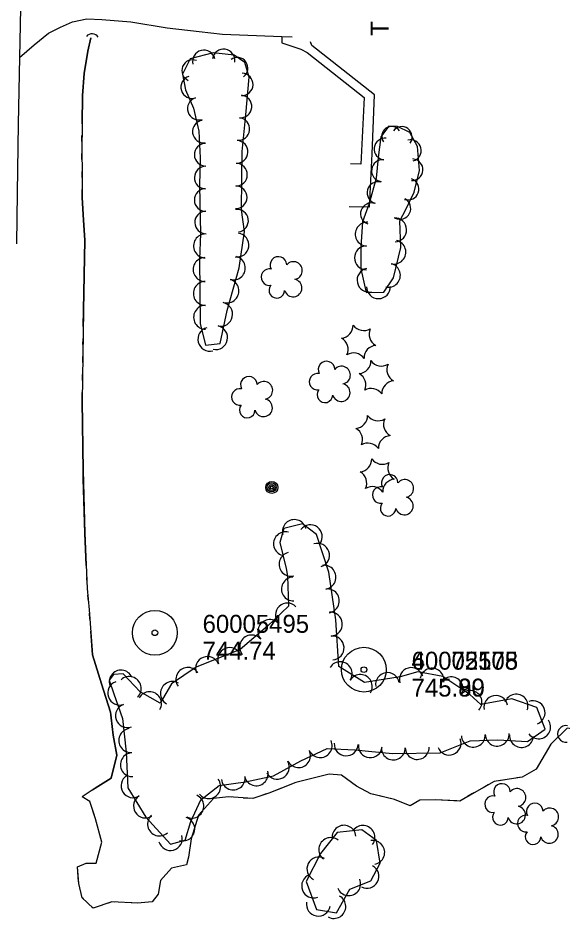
# Model space of a CAD drawing. Extents: x 591954 to 597000, y 198576 to 213500.
# Drawn here: x 594237.3 to 594419.7, y 202127.8 to 202429.5 of the extents above; entities that cross this region are included whole.
import ezdxf

# ---------------------------------------------------------------- set-up
doc = ezdxf.new("R2010")
doc.units = 0
for name, color, linetype in [('Level 11', 7, 'Continuous'), ('Level 12', 7, 'Continuous'), ('Level 14', 7, 'Continuous'), ('Level 15', 7, 'Continuous'), ('Level 17', 7, 'Continuous'), ('Level 18', 7, 'Continuous'), ('Level 19', 7, 'Continuous'), ('Level 6', 7, 'Continuous')]:
    doc.layers.add(name, color=color, linetype=linetype)

msp = doc.modelspace()

# ---------------------------------------------------------------- linework, layer by layer
at = {"layer": 'Level 11'}
for points in [[(594239.23, 202480.52), (594238.73, 202458.4), (594238.22, 202438.45), (594237.81, 202416.26)], [(594237.81, 202416.26), (594237.34, 202394.08), (594236.95, 202371.05), (594236.76, 202353.92)]]:
    msp.add_lwpolyline(points, dxfattribs=at)
at = {"layer": 'Level 14'}
for centre, radius in [((594322.37, 202272.35), 2.02), ((594322.36, 202272.36), 1.52), ((594322.37, 202272.33), 1.01), ((594322.37, 202272.34), 0.502)]:
    msp.add_circle(centre, radius, dxfattribs=at)
at = {"layer": 'Level 15'}
msp.add_arc((594262.14, 202421.75), 2.5, 34.2794, 140.519, dxfattribs=at)
at = {"layer": 'Level 17'}
for points in [[(594237.81, 202416.26), (594242.71, 202420.55), (594247.5, 202424.44), (594251.51, 202426.51), (594255.58, 202428.27), (594260.36, 202429.24), (594265.43, 202429.09), (594275.12, 202428.22), (594287.26, 202426.2), (594298, 202425), (594305.87, 202424.08)], [(594305.87, 202424.08), (594325.7, 202423.35)], [(594325.7, 202423.35), (594329.22, 202423.29)], [(594325.7, 202423.35), (594325.78, 202421.2), (594332.16, 202419.16), (594334.24, 202417.99), (594353.39, 202402.9), (594352.18, 202380.6), (594348.79, 202380.7)], [(594355.09, 202366.17), (594356, 202384.05), (594356.85, 202403.78), (594335.76, 202420.29), (594335.36, 202421.52)], [(594355.09, 202366.17), (594348.33, 202366.26)]]:
    msp.add_lwpolyline(points, dxfattribs=at)
at = {"layer": 'Level 18'}
for points in [[(594313.22, 202358.1), (594312.17, 202365.33), (594312.37, 202375.54), (594312.42, 202384.82), (594313.62, 202397.15), (594314.77, 202409.74), (594313.37, 202414.64), (594309.74, 202417.07), (594302.67, 202417.84), (594295.01, 202415.87), (594292.4, 202410.71), (594293.44, 202405.47), (594296.11, 202399.36), (594297.86, 202391.66), (594298.4, 202382.7), (594298.12, 202373.49), (594298.42, 202357.29)], [(594365.33, 202361.6), (594367.29, 202365.4), (594370.12, 202371.19), (594371.91, 202378.51), (594371.21, 202386.53), (594368.65, 202391.2), (594364.49, 202393.2), (594361.6, 202393.27), (594358.9, 202389.7), (594358.09, 202382.83), (594357.36, 202375.87), (594354.98, 202367.38), (594352.74, 202361.24)], [(594352.74, 202361.24), (594352.23, 202352.93), (594352.23, 202345.6), (594353.96, 202337.64), (594359.91, 202337.72), (594363.2, 202342.55), (594365.6, 202352.74), (594365.33, 202361.6)], [(594298.42, 202357.29), (594298.09, 202348.78), (594298.31, 202327.29), (594300.18, 202320), (594305.01, 202320.54), (594307.42, 202331.54), (594311.44, 202345.89), (594313.22, 202358.1)], [(594378.77, 202183.52), (594388.87, 202187.48), (594398.14, 202187.87), (594408.12, 202187.25), (594414.07, 202191.44), (594411.27, 202198.7), (594402.85, 202201.6), (594392.5, 202199.62), (594388.74, 202202.95), (594379.74, 202209.04), (594371.29, 202210.55), (594365.44, 202208.91), (594353.48, 202207.01), (594344.9, 202212.41), (594343.79, 202228.06), (594341.52, 202243.99), (594337.38, 202256.63), (594332.66, 202260.18), (594326.4, 202258.62), (594325.12, 202253.86), (594327.23, 202245.15), (594327.6, 202242.59), (594327.95, 202232.55), (594320.98, 202225.91), (594311.72, 202218.09), (594296.96, 202212.2), (594288.76, 202206.56), (594284.97, 202200.05), (594278.27, 202203.84), (594272.52, 202209.93), (594269.28, 202209.67), (594267.88, 202207.84), (594269.46, 202203.26), (594272.35, 202194.91), (594273.6, 202183.69), (594274.07, 202171.72), (594280.16, 202161.88), (594288.42, 202152.83), (594293.34, 202154.2), (594295.23, 202160.45), (594298.62, 202167.73), (594304.7, 202172.52), (594313.51, 202173.71), (594322.91, 202175.82), (594332.09, 202180.8), (594340.94, 202184.91), (594350.25, 202184.47), (594362.89, 202183.23), (594378.77, 202183.52)], [(594358.73, 202146.49), (594357.44, 202154.13), (594352.55, 202157.7), (594344.24, 202156.82), (594338.75, 202149.79), (594333.85, 202140.33), (594337.35, 202131.01), (594344.11, 202129.86), (594348.49, 202137.77), (594355.62, 202140.62), (594358.73, 202146.49)]]:
    msp.add_lwpolyline(points, dxfattribs=at)
for centre, radius, start, end in [((594299.6, 202414.98), 3.79, 14.1283, 194.113), ((594306.22, 202415.34), 3.76, 351.7072, 171.6919), ((594295.78, 202411.96), 3.58, 67.0804, 247.0651), ((594310.81, 202412.77), 3.56, 306.0303, 126.015), ((594312.34, 202407.29), 3.75, 268.3968, 88.3815), ((594295.65, 202406.37), 3.77, 107.0908, 287.0755), ((594297.88, 202399.17), 3.77, 107.2299, 287.2145), ((594311.88, 202399.9), 3.79, 264.7605, 84.7452), ((594311.16, 202392.36), 3.79, 264.4265, 84.4111), ((594299.57, 202391.51), 3.78, 97.6625, 277.6471), ((594362.51, 202389.96), 3.25, 34.7368, 214.7215), ((594365.93, 202389.69), 3.47, 323.6863, 143.671), ((594300.2, 202383.77), 3.79, 91.5517, 271.5364), ((594310.61, 202384.72), 3.78, 267.2057, 87.1904), ((594360.35, 202385.67), 3.64, 83.3663, 263.3509), ((594368.89, 202385.18), 3.57, 284.4877, 104.4724), ((594310.38, 202377.07), 3.79, 269.4557, 89.4404), ((594359.47, 202378.42), 3.64, 82.9129, 262.8976), ((594369.44, 202378.74), 3.6, 265.7586, 85.7433), ((594300.21, 202376.1), 3.79, 88.7145, 268.6992), ((594357.98, 202371.02), 3.65, 74.3603, 254.3449), ((594368.06, 202372.23), 3.62, 250.6426, 70.6273), ((594300.2, 202368.6), 3.79, 91.0511, 271.0358), ((594310.27, 202369.51), 3.79, 268.8583, 88.8429), ((594365.31, 202365.78), 3.64, 243.2528, 63.2374), ((594310.73, 202361.66), 3.79, 277.8393, 97.8239), ((594355.73, 202364), 3.6, 70.3907, 250.3754), ((594300.31, 202361.07), 3.75, 91.0478, 271.0324), ((594324.59, 202346.84), 2.78, 1.3946, 209.1675), ((594329.63, 202344.98), 2.97, 278.4237, 139.6575), ((594321.59, 202342.77), 2.78, 78.0716, 279.0826), ((594329.52, 202339.13), 2.97, 196.0745, 79.0477), ((594324.05, 202338.37), 2.61, 140.7797, 358.7123), ((594345.35, 202326.62), 4.3, 275.2113, 0.9762), ((594353.17, 202329.17), 4.3, 215.2113, 300.9762), ((594359.29, 202323.68), 4.3, 155.2113, 240.9762), ((594343.66, 202318.57), 4.3, 335.2113, 60.9762), ((594349.78, 202313.08), 4.3, 35.2113, 120.9762), ((594357.59, 202315.64), 4.3, 95.2113, 180.9762), ((594340.72, 202311.82), 2.78, 1.3946, 209.1675), ((594351.31, 202314.73), 4.3, 275.2113, 0.9762), ((594359.13, 202317.28), 4.3, 215.2113, 300.9762), ((594345.76, 202309.96), 2.97, 278.4237, 139.6575), ((594365.25, 202311.79), 4.3, 155.2113, 240.9762), ((594314.67, 202306.72), 2.78, 1.3946, 209.1675), ((594337.72, 202307.74), 2.78, 78.0716, 279.0826), ((594349.62, 202306.69), 4.3, 335.2113, 60.9762), ((594311.67, 202302.64), 2.78, 78.0716, 279.0826), ((594319.71, 202304.86), 2.97, 278.4237, 139.6575), ((594345.65, 202304.11), 2.97, 196.0745, 79.0477), ((594355.74, 202301.19), 4.3, 35.2113, 120.9762), ((594363.55, 202303.75), 4.3, 95.2113, 180.9762), ((594340.18, 202303.34), 2.61, 140.7797, 358.7123), ((594314.13, 202298.25), 2.61, 140.7797, 358.7123), ((594319.6, 202299.01), 2.97, 196.0745, 79.0477), ((594350.19, 202296.41), 4.3, 275.2113, 0.9762), ((594358.01, 202298.96), 4.3, 215.2113, 300.9762), ((594364.13, 202293.47), 4.3, 155.2113, 240.9762), ((594348.5, 202288.37), 4.3, 335.2113, 60.9762), ((594354.61, 202282.88), 4.3, 35.2113, 120.9762), ((594362.43, 202285.43), 4.3, 95.2113, 180.9762), ((594351.61, 202281.84), 4.3, 275.2113, 0.9762), ((594359.42, 202284.39), 4.3, 215.2113, 300.9762), ((594365.54, 202278.9), 4.3, 155.2113, 240.9762), ((594349.91, 202273.8), 4.3, 335.2113, 60.9762), ((594361.9, 202273.86), 2.78, 1.3946, 209.1675), ((594363.85, 202270.86), 4.3, 95.2113, 180.9762), ((594366.95, 202272), 2.97, 278.4237, 139.6575), ((594356.03, 202268.31), 4.3, 35.2113, 120.9762), ((594358.9, 202269.78), 2.78, 78.0716, 279.0826), ((594366.83, 202266.15), 2.97, 196.0745, 79.0477), ((594361.37, 202265.38), 2.61, 140.7797, 358.7123), ((594420.95, 202189.8), 2.78, 78.0716, 279.0826), ((594399.54, 202170.36), 2.78, 1.3946, 209.1675), ((594404.58, 202168.51), 2.97, 278.4237, 139.6575), ((594396.54, 202166.29), 2.78, 78.0716, 279.0826), ((594410.52, 202163.86), 2.78, 1.3946, 209.1675), ((594399, 202161.89), 2.61, 140.7797, 358.7123), ((594404.47, 202162.65), 2.97, 196.0745, 79.0477), ((594415.56, 202162), 2.97, 278.4237, 139.6575), ((594407.52, 202159.78), 2.78, 78.0716, 279.0826), ((594415.45, 202156.15), 2.97, 196.0745, 79.0477), ((594409.98, 202155.38), 2.61, 140.7797, 358.7123)]:
    msp.add_arc(centre, radius, start, end, dxfattribs=at)
for centre, major_axis, ratio, start_param, end_param in [((594363.56, 202358.61), (-3.54, -1.87), 0.99995, 1.115732, 4.257324), ((594354.36, 202357.13), (3.56, 1.82), 0.999938, 1.035433, 4.177026), ((594300.13, 202353.22), (-1.05, 3.86), 0.998027, 5.979205, 9.120798), ((594310.67, 202353.49), (2.12, -3.39), 0.997182, 5.578685, 8.720277), ((594363.31, 202351.15), (-3.88, -0.98), 0.999852, 1.092802, 4.234395), ((594354.09, 202349.25), (3.72, 1.47), 0.999913, 1.195781, 4.337373), ((594299.99, 202345.31), (-0.28, 3.99), 0.998134, 6.222184, 9.363777), ((594309.49, 202345.83), (1.89, -3.53), 0.997294, 5.517737, 8.65933), ((594354.98, 202341.75), (3.73, 1.45), 0.999938, 1.412556, 4.554148), ((594361.48, 202343.37), (-3.88, -0.98), 0.999852, 1.092802, 4.234395), ((594300.06, 202337.31), (-0.28, 3.99), 0.998134, 6.222184, 9.363777), ((594307.34, 202338.14), (1.89, -3.53), 0.997294, 5.517737, 8.65933), ((594358.13, 202339.56), (-1.63, -3.65), 0.999444, 5.147483, 8.289075), ((594300.15, 202329.32), (-0.28, 3.99), 0.998134, 6.222184, 9.363777), ((594305.24, 202330.32), (0.02, -4), 0.998407, 6.061108, 9.2027), ((594303.54, 202322.5), (0.02, -4), 0.998407, 6.061108, 9.2027), ((594301.6, 202321.95), (-1.31, 3.78), 0.997947, 6.200168, 9.34176), ((594329.92, 202257.58), (3.87, -1.01), 0.997236, 0.499865, 3.641458), ((594335.28, 202255.88), (3.86, 1.03), 0.993045, 5.374759, 8.516351), ((594326.95, 202253.47), (-3.79, 1.28), 0.998266, 4.776954, 7.918547), ((594337.72, 202249.62), (3.54, -1.87), 0.998035, 5.514527, 8.656119), ((594328.79, 202246.62), (-3.04, 2.6), 0.998775, 5.656338, 8.797931), ((594339.88, 202242.28), (2.17, -3.36), 0.999314, 5.850267, 8.99186), ((594329.61, 202238.32), (-3.82, 1.17), 0.996814, 5.043347, 8.18494), ((594341.01, 202234.36), (2.17, -3.36), 0.999314, 5.850267, 8.99186), ((594327.59, 202229.64), (3.86, -1.03), 0.997516, 1.023696, 4.165288), ((594342.02, 202226.57), (3.77, -1.34), 0.997443, 5.123515, 8.265107), ((594321.7, 202224.09), (3.86, -1.06), 0.997415, 0.970437, 4.11203), ((594315.6, 202218.93), (3.86, -1.06), 0.997415, 0.970437, 4.11203), ((594342.59, 202218.6), (3.77, -1.34), 0.997443, 5.123515, 8.265107), ((594308.24, 202214.7), (4, -0.05), 0.997946, 0.393135, 3.534727), ((594300.81, 202211.73), (4, -0.05), 0.997946, 0.393135, 3.534727), ((594271.87, 202207.19), (3.34, -2.19), 0.991028, 1.012403, 4.153996), ((594294.23, 202208.06), (3.52, 1.9), 0.998881, 0.106385, 3.247978), ((594345.3, 202209.96), (3.98, -0.43), 0.996567, 5.827264, 8.968857), ((594369.16, 202208.02), (2.7, -2.95), 0.989787, 1.107199, 4.248791), ((594376.11, 202207.8), (3.86, -1.06), 0.997076, 0.0916, 3.233193), ((594274.6, 202205.01), (2.03, -3.45), 0.997607, 0.226264, 3.367857), ((594352.06, 202205.7), (3.98, -0.43), 0.996567, 5.827264, 8.968857), ((594361.17, 202206.34), (3.08, -2.55), 0.994593, 0.852466, 3.994058), ((594382.54, 202204.89), (3.79, -1.28), 0.997074, 6.015143, 9.156736), ((594271.36, 202203.47), (-3.56, 1.83), 0.997963, 5.519686, 8.661278), ((594289.05, 202203.35), (3.75, -1.4), 0.995199, 1.403096, 4.544689), ((594281.39, 202199.94), (1.76, -3.59), 0.995811, 0.603717, 3.74531), ((594388.82, 202200.39), (3.91, 0.86), 0.992806, 5.337694, 8.479287), ((594397.49, 202198.68), (3.84, 1.13), 0.997702, 6.185047, 9.326639), ((594404.28, 202199.14), (3.15, 2.46), 0.989879, 5.283755, 8.425348), ((594273.98, 202195.92), (-3.56, 1.83), 0.997963, 5.519686, 8.661278), ((594409.97, 202196.9), (3.96, -0.58), 0.995159, 5.223995, 8.365587), ((594411.85, 202192.15), (-3.94, -0.68), 0.998685, 0.443282, 3.584875), ((594275.04, 202187.59), (-1.6, 3.67), 0.999458, 5.982805, 9.124398), ((594338.6, 202185.87), (-3.95, -0.61), 0.99827, 0.282581, 3.424174), ((594381.82, 202186.72), (-3.16, -2.45), 0.998068, 5.997487, 9.139079), ((594389.94, 202189.38), (-3.72, 1.48), 0.996881, 0.421857, 3.56345), ((594397.93, 202189.72), (-3.72, 1.48), 0.996881, 0.421857, 3.56345), ((594406.11, 202189.24), (-3.98, 0.41), 0.997223, 0.0403, 3.181893), ((594347.3, 202186.47), (-3.98, 0.42), 0.997239, 0.057858, 3.19945), ((594355.37, 202185.83), (-3.71, 1.49), 0.996938, 0.285758, 3.42735), ((594363.11, 202185.09), (-3.88, 0.96), 0.997167, 0.262385, 3.403978), ((594371.11, 202185.24), (-3.88, 0.96), 0.997167, 0.262385, 3.403978), ((594275.63, 202179.48), (-0.53, 3.96), 0.999648, 6.188733, 9.330326), ((594331.34, 202182.51), (-3.95, -0.61), 0.99827, 0.282581, 3.424174), ((594324.21, 202178.64), (-3.87, 1.01), 0.99736, 0.754064, 3.895656), ((594275.81, 202172.44), (-0.95, 3.88), 0.998103, 0.313947, 3.455539), ((594309.44, 202175.04), (-3.52, 1.9), 0.99632, 0.630854, 3.772447), ((594317.14, 202176.43), (-3.5, 1.94), 0.996063, 0.729198, 3.870791), ((594301.23, 202172.16), (-4, -0.17), 0.998603, 0.626615, 3.768208), ((594280.02, 202165.64), (-0.95, 3.88), 0.998103, 0.313947, 3.455539), ((594295.58, 202165.61), (-3.94, 0.7), 0.999303, 1.311303, 4.452896), ((594284.72, 202159.64), (-2.16, 3.37), 0.997706, 0.169608, 3.311201), ((594292.53, 202157.96), (3.73, -1.45), 0.999857, 4.78999, 7.931583), ((594346.6, 202155.19), (2.11, -3.4), 0.999611, 1.120858, 4.262451), ((594352.92, 202155.13), (-0.13, -4), 0.999035, 0.974365, 4.115958), ((594288.39, 202154.76), (-1.64, -3.65), 0.994861, 5.402275, 8.543867), ((594342.13, 202151.07), (-2.35, 3.24), 0.999541, 4.991512, 8.133105), ((594356.23, 202150.12), (3.74, -1.41), 0.998859, 5.24041, 8.382003), ((594338.15, 202144.57), (-1.39, 3.75), 0.999819, 5.449752, 8.591344), ((594354.3, 202142.13), (0.54, -3.96), 0.99988, 5.659491, 8.801083), ((594336.38, 202138.88), (-2.1, 3.4), 0.999658, 6.089879, 9.231471), ((594348.17, 202139.64), (-1.91, 3.51), 0.998949, 1.45455, 4.596143), ((594337.96, 202132.8), (-1.59, 3.67), 0.999454, 0.994112, 4.135704), ((594343.18, 202132.02), (-2.79, -2.87), 0.99992, 0.266279, 3.407872)]:
    msp.add_ellipse(centre, major_axis=major_axis, ratio=ratio, start_param=start_param, end_param=end_param, dxfattribs=at)
at = {"layer": 'Level 19'}
for points in [[(594261.67, 202422.91), (594260.65, 202418.46), (594259.48, 202410.97), (594258.96, 202403.55), (594258.77, 202394.04), (594258.69, 202385.22), (594258.78, 202377.51), (594258.82, 202369.41), (594259.24, 202361.83), (594259.7, 202355.17)], [(594258.77, 202394.14), (594258.96, 202403.55), (594259.48, 202410.97), (594260.65, 202418.46), (594261.67, 202422.91)], [(594258.71, 202388.14), (594258.73, 202390.14)], [(594258.72, 202382.14), (594258.7, 202384.14)], [(594258.79, 202376.14), (594258.78, 202377.51), (594258.77, 202378.14)], [(594259.7, 202355.17), (594259.24, 202361.83), (594258.82, 202369.41), (594258.81, 202372.14)], [(594259.7, 202355.17), (594259.22, 202331.73), (594258.8, 202301.26), (594259.1, 202277.98), (594259.65, 202256.99), (594260.51, 202238.5), (594261.19, 202231.38), (594262.29, 202216.28), (594265.29, 202206.57), (594268.29, 202197.14), (594269.18, 202189.36), (594270.44, 202182.68), (594268.53, 202174.95), (594263.1, 202171.58), (594258.81, 202168.74)], [(594259.14, 202326.18), (594259.22, 202331.73), (594259.7, 202355.17)], [(594259.06, 202320.18), (594259.09, 202322.18)], [(594258.98, 202314.18), (594259.01, 202316.18)], [(594258.9, 202308.18), (594258.92, 202310.18)], [(594259.17, 202275.18), (594259.1, 202277.98), (594258.8, 202301.26), (594258.84, 202304.18)], [(594260.15, 202246.2), (594259.65, 202256.99), (594259.17, 202275.18)], [(594260.43, 202240.21), (594260.33, 202242.21)], [(594260.92, 202234.23), (594260.73, 202236.22)], [(594261.42, 202228.25), (594261.27, 202230.25)], [(594268.4, 202196.21), (594268.29, 202197.14), (594265.29, 202206.57), (594262.29, 202216.28), (594261.71, 202224.26)], [(594262.3, 202171.05), (594263.1, 202171.58), (594268.53, 202174.95), (594270.44, 202182.68), (594269.18, 202189.36), (594268.4, 202196.21)], [(594421.37, 202191.69), (594415.88, 202186.41), (594410.96, 202178.04), (594406.36, 202175.37), (594396.97, 202173.84), (594390.25, 202170.12), (594385.36, 202167.29), (594377.28, 202167.78), (594372, 202167.61), (594368.73, 202165.67), (594363.5, 202167.88), (594355.59, 202169.77), (594350.72, 202172.28), (594345.76, 202176.04), (594341.61, 202176.32), (594330.44, 202173.49), (594321.33, 202170), (594316.01, 202168.12), (594307.83, 202168.68), (594302.87, 202168.19), (594297.75, 202162.61), (594295.32, 202154.69), (594294.45, 202148.55), (594293.74, 202145.94), (594288.71, 202144.83), (594285.06, 202140.72), (594284.32, 202136.14), (594282.23, 202133.58), (594277.33, 202133.17), (594268.77, 202133.52), (594262.43, 202131.45), (594258.79, 202134.95), (594257.64, 202139.76), (594257.27, 202145.27), (594260.19, 202146.48), (594263.48, 202146.57), (594265.34, 202153.57), (594263.31, 202161.42), (594261.35, 202167.21), (594258.81, 202168.74)], [(594425.86, 202191.05), (594421.37, 202191.69), (594415.88, 202186.41), (594410.96, 202178.04), (594406.36, 202175.37), (594404.56, 202175.08)], [(594356.58, 202169.53), (594355.59, 202169.77), (594350.72, 202172.28), (594345.76, 202176.04), (594341.61, 202176.32), (594330.44, 202173.49), (594329.88, 202173.28)], [(594394.95, 202172.72), (594393.2, 202171.75)], [(594400.61, 202174.43), (594398.64, 202174.11)], [(594320.54, 202169.72), (594318.65, 202169.05)], [(594326.15, 202171.85), (594324.28, 202171.13)], [(594384.39, 202167.35), (594377.28, 202167.78), (594372, 202167.61), (594368.73, 202165.67), (594363.5, 202167.88), (594356.58, 202169.53)], [(594389.71, 202169.8), (594387.98, 202168.8)], [(594258.97, 202168.85), (594258.81, 202168.74)], [(594262.61, 202163.48), (594261.35, 202167.21), (594258.81, 202168.74)], [(594308.83, 202168.61), (594307.83, 202168.68), (594302.87, 202168.19), (594297.75, 202162.61), (594295.32, 202154.69), (594294.45, 202148.55), (594294.2, 202147.62)], [(594314.81, 202168.2), (594312.82, 202168.34)], [(594257.6, 202140.26), (594257.27, 202145.27), (594260.19, 202146.48), (594263.48, 202146.57), (594265.34, 202153.57), (594263.31, 202161.42), (594262.61, 202163.48)], [(594294.2, 202147.62), (594293.74, 202145.94), (594288.71, 202144.83), (594285.06, 202140.72), (594284.32, 202136.14), (594282.23, 202133.58), (594277.33, 202133.17), (594273.59, 202133.33)], [(594259.19, 202134.57), (594258.79, 202134.95), (594258.45, 202136.36)], [(594269.59, 202133.49), (594268.77, 202133.52), (594267.65, 202133.15)], [(594263.85, 202131.91), (594262.43, 202131.45), (594262.07, 202131.79)]]:
    msp.add_lwpolyline(points, dxfattribs=at)
at = {"layer": 'Level 6'}
for centre, radius in [((594283.17, 202223.67), 7.5), ((594283.17, 202223.67), 7.5), ((594283.17, 202223.67), 0.96), ((594283.17, 202223.67), 0.96), ((594353.24, 202211.32), 7.5), ((594353.24, 202211.32), 7.5), ((594353.24, 202211.31), 7.5), ((594353.24, 202211.31), 7.5), ((594353.24, 202211.32), 0.96), ((594353.24, 202211.32), 0.96), ((594353.24, 202211.31), 0.96), ((594353.24, 202211.31), 0.96)]:
    msp.add_circle(centre, radius, dxfattribs=at)

# ---------------------------------------------------------------- texts
at = {"layer": 'Level 12'}
msp.add_text('T', height=6, rotation=90, dxfattribs=at).set_placement((594361.56, 202423.57))
at = {"layer": 'Level 6'}
for s, p in [('60005495', (594299.17, 202223.67)), ('60005495', (594299.17, 202223.67)), ('744.74', (594299.17, 202214.67)), ('744.74', (594299.17, 202214.67)), ('40072175', (594369.24, 202211.32)), ('40072175', (594369.24, 202211.32)), ('60005508', (594369.24, 202211.31)), ('60005508', (594369.24, 202211.31)), ('745.89', (594369.24, 202202.32)), ('745.89', (594369.24, 202202.32)), ('745.90', (594369.24, 202202.31)), ('745.90', (594369.24, 202202.31))]:
    msp.add_text(s, height=6, dxfattribs=at).set_placement(p)

doc.saveas('drawing.dxf')
